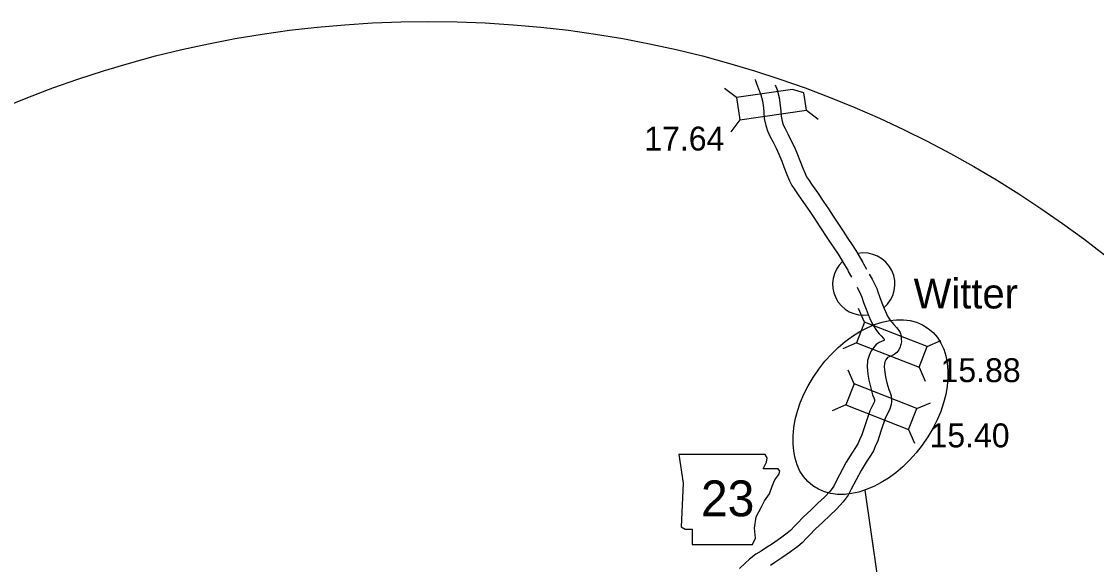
# Model space of a CAD drawing. Extents: x 0 to 3171, y 0 to 2059.
# Drawn here: x 267 to 646.7, y 1842.2 to 2033.9 of the extents above; entities that cross this region are included whole.
import ezdxf

# ---------------------------------------------------------------- set-up
doc = ezdxf.new("R2010")
doc.units = 0
for name, color, linetype in [('Default', 7, 'Continuous'), ('Level 10', 7, 'Continuous'), ('Level 20', 7, 'Continuous'), ('Level 21', 7, 'Continuous'), ('Level 24', 7, 'Continuous'), ('Level 58', 7, 'Continuous')]:
    doc.layers.add(name, color=color, linetype=linetype)

msp = doc.modelspace()

# ---------------------------------------------------------------- linework, layer by layer
at = {"layer": 'Default'}
for points in [[(273.27, 1355.18), (654.18, 1249.83), (565, 1868.47)], [(641.56, 1337.33), (565, 1868.47)]]:
    msp.add_lwpolyline(points, dxfattribs=at)
msp.add_circle((410.95, 1647.45), 386.47, dxfattribs=at)
msp.add_circle((410.95, 1647.45), 386.47, dxfattribs=at)
msp.add_ellipse((566.87, 1897.76), major_axis=(-20.37, -27.81), ratio=0.657861, dxfattribs=at)
msp.add_ellipse((566.87, 1897.76), major_axis=(-20.37, -27.81), ratio=0.657861, dxfattribs=at)
at = {"layer": 'Level 10'}
for points in [[(526.02, 2013.52), (526.22, 2013.09), (526.63, 2012.02), (527.35, 2010.16), (528.17, 2007.99), (528.72, 2005.9), (529.06, 2003.49), (529.17, 2001.91), (529.34, 1999.66), (529.9, 1997.16), (530.47, 1995.34), (531.32, 1993.43), (532.33, 1991.54), (533.52, 1989.15), (534.5, 1987.13), (535.52, 1984.66), (536.31, 1982.64), (537.37, 1979.88), (538.31, 1977.71), (539.12, 1976.06), (539.94, 1974.83), (541.33, 1972.67), (542.41, 1971.23), (545.4, 1966.79), (547.06, 1964.38), (548.77, 1961.8), (552.22, 1956.6), (553.93, 1953.99), (555.41, 1951.8), (556.54, 1949.96), (557.72, 1948.04), (558.86, 1946.07), (559.03, 1945.69), (560.16, 1943.59)], [(526.02, 2013.52), (526.22, 2013.09), (526.63, 2012.02), (527.35, 2010.16), (528.17, 2007.99), (528.72, 2005.9), (529.06, 2003.49), (529.17, 2001.91), (529.34, 1999.66), (529.9, 1997.16), (530.47, 1995.34), (531.32, 1993.43), (532.33, 1991.54), (533.52, 1989.15), (534.5, 1987.13), (535.52, 1984.66), (536.31, 1982.64), (537.37, 1979.88), (538.31, 1977.71), (539.12, 1976.06), (539.94, 1974.83), (541.33, 1972.67), (542.41, 1971.23), (545.4, 1966.79), (547.06, 1964.38), (548.77, 1961.8), (552.22, 1956.6), (553.93, 1953.99), (555.41, 1951.8), (556.54, 1949.96), (557.72, 1948.04), (558.86, 1946.07), (559.03, 1945.69), (560.16, 1943.59)], [(533.24, 2011.54), (533.89, 2009.82), (534.61, 2007.09), (535.03, 2004.12), (535.16, 2002.34), (535.29, 2000.55), (535.7, 1998.71), (536.09, 1997.46), (536.71, 1996.08), (537.66, 1994.29), (538.9, 1991.8), (539.98, 1989.58), (541.08, 1986.9), (541.9, 1984.82), (542.93, 1982.15), (543.76, 1980.23), (544.33, 1979.06), (544.96, 1978.12), (546.27, 1976.1), (548.17, 1973.5), (550.38, 1970.14), (552.03, 1967.74), (553.72, 1965.18), (557.27, 1959.85), (558.92, 1957.32), (560.46, 1955.05), (561.65, 1953.1), (562.88, 1951.11), (564.2, 1948.81), (564.41, 1948.36), (565.41, 1946.5)], [(533.24, 2011.54), (533.89, 2009.82), (534.61, 2007.09), (535.03, 2004.12), (535.16, 2002.34), (535.29, 2000.55), (535.7, 1998.71), (536.09, 1997.46), (536.71, 1996.08), (537.66, 1994.29), (538.9, 1991.8), (539.98, 1989.58), (541.08, 1986.9), (541.9, 1984.82), (542.93, 1982.15), (543.76, 1980.23), (544.33, 1979.06), (544.96, 1978.12), (546.27, 1976.1), (548.17, 1973.5), (550.38, 1970.14), (552.03, 1967.74), (553.72, 1965.18), (557.27, 1959.85), (558.92, 1957.32), (560.46, 1955.05), (561.65, 1953.1), (562.88, 1951.11), (564.2, 1948.81), (564.41, 1948.36), (565.41, 1946.5)], [(566.44, 1944.68), (567.47, 1942.97), (569.06, 1939.67), (569.47, 1938.42), (570.01, 1936.81), (570.91, 1934.56), (571.63, 1932.77), (572.17, 1931.46), (572.88, 1929.89), (573.7, 1928.56), (573.96, 1928.21), (574.39, 1927.74), (575.12, 1926.95), (576.07, 1925.88), (576.58, 1925.23), (576.88, 1924.78), (577.32, 1924.15), (577.65, 1922.97), (577.65, 1922.69), (577.71, 1922.41), (577.76, 1921.71), (577.78, 1920.77), (577.58, 1919.84), (577.48, 1919.48), (577.34, 1919.05), (576.94, 1918.03), (576.12, 1917.06), (575.22, 1916.33), (574.11, 1915.77), (572.93, 1915.3), (572.29, 1914.45), (571.96, 1913.77), (571.78, 1913.18), (571.72, 1912.01), (571.88, 1910.12), (572.16, 1908.48), (572.66, 1906.38), (573, 1905.16), (573.33, 1904.02), (573.66, 1903.13), (574.18, 1901.68), (574.24, 1900.4), (574.24, 1899.58), (574.21, 1898.62), (573.65, 1897.13), (573.23, 1896.09), (572.23, 1894.08), (570.56, 1889.21), (569.41, 1885.84), (568.51, 1883.8), (567.89, 1882.37), (567, 1880.75), (565.37, 1878.28), (563.55, 1875.32), (560.09, 1868.74), (559, 1866.71), (557.25, 1864.26), (554.83, 1861.75), (552.47, 1859.48), (550.1, 1857.18), (547.3, 1854.6), (545.48, 1852.68), (544.42, 1851.58), (542.7, 1849.87), (541.26, 1848.58), (538.59, 1846.64), (535.56, 1844.54), (533.06, 1842.92), (531.51, 1841.88)], [(566.44, 1944.68), (567.47, 1942.97), (569.06, 1939.67), (569.47, 1938.42), (570.01, 1936.81), (570.91, 1934.56), (571.63, 1932.77), (572.17, 1931.46), (572.88, 1929.89), (573.7, 1928.56), (573.96, 1928.21), (574.39, 1927.74), (575.12, 1926.95), (576.07, 1925.88), (576.58, 1925.23), (576.88, 1924.78), (577.32, 1924.15), (577.65, 1922.97), (577.65, 1922.69), (577.71, 1922.41), (577.76, 1921.71), (577.78, 1920.77), (577.58, 1919.84), (577.48, 1919.48), (577.34, 1919.05), (576.94, 1918.03), (576.12, 1917.06), (575.22, 1916.33), (574.11, 1915.77), (572.93, 1915.3), (572.29, 1914.45), (571.96, 1913.77), (571.78, 1913.18), (571.72, 1912.01), (571.88, 1910.12), (572.16, 1908.48), (572.66, 1906.38), (573, 1905.16), (573.33, 1904.02), (573.66, 1903.13), (574.18, 1901.68), (574.24, 1900.4), (574.24, 1899.58), (574.21, 1898.62), (573.65, 1897.13), (573.23, 1896.09), (572.23, 1894.08), (570.56, 1889.21), (569.41, 1885.84), (568.51, 1883.8), (567.89, 1882.37), (567, 1880.75), (565.37, 1878.28), (563.55, 1875.32), (560.09, 1868.74), (559, 1866.71), (557.25, 1864.26), (554.83, 1861.75), (552.47, 1859.48), (550.1, 1857.18), (547.3, 1854.6), (545.48, 1852.68), (544.42, 1851.58), (542.7, 1849.87), (541.26, 1848.58), (538.59, 1846.64), (535.56, 1844.54), (533.06, 1842.92), (531.51, 1841.88)], [(562.18, 1940.12), (563.48, 1937.43), (563.77, 1936.54), (564.38, 1934.73), (565.34, 1932.33), (566.07, 1930.5), (566.67, 1929.08), (567.56, 1927.08), (568.74, 1925.17), (569.34, 1924.38), (569.98, 1923.67), (570.68, 1922.92), (571.46, 1922.03), (571.73, 1921.69), (571.75, 1921.62), (571.76, 1921.44), (571.76, 1921.34), (571.76, 1921.31), (571.64, 1921.25), (569.94, 1920.56), (568.83, 1919.82), (567.14, 1917.58), (566.36, 1915.96), (565.83, 1914.25), (565.7, 1911.93), (565.92, 1909.34), (566.29, 1907.27), (566.85, 1904.9), (567.22, 1903.54), (567.63, 1902.13), (568.02, 1901.07), (568.23, 1900.5), (568.24, 1900.26), (568.24, 1899.79), (568.05, 1899.3), (567.75, 1898.53), (566.69, 1896.41), (564.88, 1891.15), (563.82, 1888.02), (563.02, 1886.21), (562.5, 1885.01), (561.86, 1883.84), (560.32, 1881.51), (558.33, 1878.3), (554.79, 1871.56), (553.89, 1869.89), (552.62, 1868.11), (550.59, 1866), (548.3, 1863.8), (545.98, 1861.54), (543.08, 1858.87), (541.15, 1856.83), (540.15, 1855.8), (538.58, 1854.24), (537.48, 1853.26), (535.12, 1851.53), (532.22, 1849.53), (529.75, 1847.92), (528.27, 1846.93), (526.41, 1845.78), (524.2, 1844.11), (522.58, 1842.59), (520.6, 1840.8)], [(562.18, 1940.12), (563.48, 1937.43), (563.77, 1936.54), (564.38, 1934.73), (565.34, 1932.33), (566.07, 1930.5), (566.67, 1929.08), (567.56, 1927.08), (568.74, 1925.17), (569.34, 1924.38), (569.98, 1923.67), (570.68, 1922.92), (571.46, 1922.03), (571.73, 1921.69), (571.75, 1921.62), (571.76, 1921.44), (571.76, 1921.34), (571.76, 1921.31), (571.64, 1921.25), (569.94, 1920.56), (568.83, 1919.82), (567.14, 1917.58), (566.36, 1915.96), (565.83, 1914.25), (565.7, 1911.93), (565.92, 1909.34), (566.29, 1907.27), (566.85, 1904.9), (567.22, 1903.54), (567.63, 1902.13), (568.02, 1901.07), (568.23, 1900.5), (568.24, 1900.26), (568.24, 1899.79), (568.05, 1899.3), (567.75, 1898.53), (566.69, 1896.41), (564.88, 1891.15), (563.82, 1888.02), (563.02, 1886.21), (562.5, 1885.01), (561.86, 1883.84), (560.32, 1881.51), (558.33, 1878.3), (554.79, 1871.56), (553.89, 1869.89), (552.62, 1868.11), (550.59, 1866), (548.3, 1863.8), (545.98, 1861.54), (543.08, 1858.87), (541.15, 1856.83), (540.15, 1855.8), (538.58, 1854.24), (537.48, 1853.26), (535.12, 1851.53), (532.22, 1849.53), (529.75, 1847.92), (528.27, 1846.93), (526.41, 1845.78), (524.2, 1844.11), (522.58, 1842.59), (520.6, 1840.8)]]:
    msp.add_lwpolyline(points, dxfattribs=at)
at = {"layer": 'Level 20'}
for p, q in [((519.58, 2007.07), (515.36, 2010.24)), ((519.58, 2007.07), (515.36, 2010.24)), ((539.34, 2009.87), (519.58, 2007.07)), ((539.34, 2009.87), (519.58, 2007.07)), ((543.34, 2008.78), (539.34, 2009.87)), ((543.34, 2008.78), (539.34, 2009.87)), ((544.22, 2002.57), (543.34, 2008.78)), ((544.22, 2002.57), (543.34, 2008.78)), ((519.58, 2007.07), (520.7, 1999.23)), ((519.58, 2007.07), (520.7, 1999.23)), ((520.7, 1999.23), (544.22, 2002.57)), ((520.7, 1999.23), (544.22, 2002.57)), ((544.22, 2002.57), (548.44, 1999.4)), ((544.22, 2002.57), (548.44, 1999.4)), ((520.7, 1999.23), (517.52, 1995.01)), ((520.7, 1999.23), (517.52, 1995.01)), ((564.77, 1927.8), (562.65, 1932.63)), ((564.77, 1927.8), (562.65, 1932.63)), ((586.92, 1919.19), (591.75, 1921.32)), ((586.92, 1919.19), (591.75, 1921.32)), ((561.9, 1920.41), (557.07, 1918.29)), ((561.9, 1920.41), (557.07, 1918.29)), ((561.12, 1905.93), (559.01, 1910.77)), ((561.12, 1905.93), (559.01, 1910.77)), ((584.05, 1911.81), (586.18, 1906.97)), ((584.05, 1911.81), (586.18, 1906.97)), ((558.21, 1898.56), (553.37, 1896.46)), ((558.21, 1898.56), (553.37, 1896.46)), ((583.22, 1897.22), (588.07, 1899.32)), ((583.22, 1897.22), (588.07, 1899.32)), ((580.32, 1889.85), (582.42, 1885.01)), ((580.32, 1889.85), (582.42, 1885.01))]:
    msp.add_line(p, q, dxfattribs=at)
for points in [[(586.92, 1919.19), (564.77, 1927.8), (561.9, 1920.41), (584.05, 1911.81)], [(586.92, 1919.19), (564.77, 1927.8), (561.9, 1920.41), (584.05, 1911.81)], [(558.21, 1898.56), (580.32, 1889.85), (583.22, 1897.22), (561.12, 1905.93)], [(558.21, 1898.56), (580.32, 1889.85), (583.22, 1897.22), (561.12, 1905.93)]]:
    msp.add_lwpolyline(points, close=True, dxfattribs=at)
at = {"layer": 'Level 21'}
msp.add_lwpolyline([(499.2, 1881.04), (500.73, 1870.89), (500.05, 1855.5), (501.4, 1854.65), (503.94, 1854.65), (503.94, 1849.24), (525.26, 1849.24), (526.27, 1851.44), (525.94, 1854.99), (526.44, 1859.05), (528.3, 1862.27), (529.49, 1864.63), (531.18, 1867.17), (532.19, 1869.88), (533.04, 1872.08), (534.56, 1873.94), (534.9, 1875.12), (534.22, 1875.97), (528.98, 1875.97), (530.16, 1878.34), (530.33, 1879.86), (529.63, 1881.03)], close=True, dxfattribs=at)
msp.add_lwpolyline([(499.2, 1881.04), (500.73, 1870.89), (500.05, 1855.5), (501.4, 1854.65), (503.94, 1854.65), (503.94, 1849.24), (525.26, 1849.24), (526.27, 1851.44), (525.94, 1854.99), (526.44, 1859.05), (528.3, 1862.27), (529.49, 1864.63), (531.18, 1867.17), (532.19, 1869.88), (533.04, 1872.08), (534.56, 1873.94), (534.9, 1875.12), (534.22, 1875.97), (528.98, 1875.97), (530.16, 1878.34), (530.33, 1879.86), (529.63, 1881.03)], close=True, dxfattribs=at)
at = {"layer": 'Level 24'}
for start, end in [(310.3075, 101.2847), (310.3075, 101.2847), (133.055, 278.6378), (133.055, 278.6378)]:
    msp.add_arc((564.5, 1941.19), 11, start, end, dxfattribs=at)

# ---------------------------------------------------------------- texts
at = {"layer": 'Level 21'}
msp.add_text('23', height=12.672, dxfattribs=at).set_placement((507.01, 1859.19))
msp.add_text('23', height=12.672, dxfattribs=at).set_placement((507.01, 1859.19))
at = {"layer": 'Level 24'}
msp.add_text('Witter', height=10.56, dxfattribs=at).set_placement((582.1, 1932.59))
msp.add_text('Witter', height=10.56, dxfattribs=at).set_placement((582.1, 1932.59))
at = {"layer": 'Level 58'}
for s, p in [('17.64', (486.99, 1988.36)), ('17.64', (486.99, 1988.36)), ('15.88', (591.63, 1906.57)), ('15.88', (591.63, 1906.57)), ('15.40', (587.73, 1883.55)), ('15.40', (587.73, 1883.55))]:
    msp.add_text(s, height=8.448, dxfattribs=at).set_placement(p)

doc.saveas('drawing.dxf')
